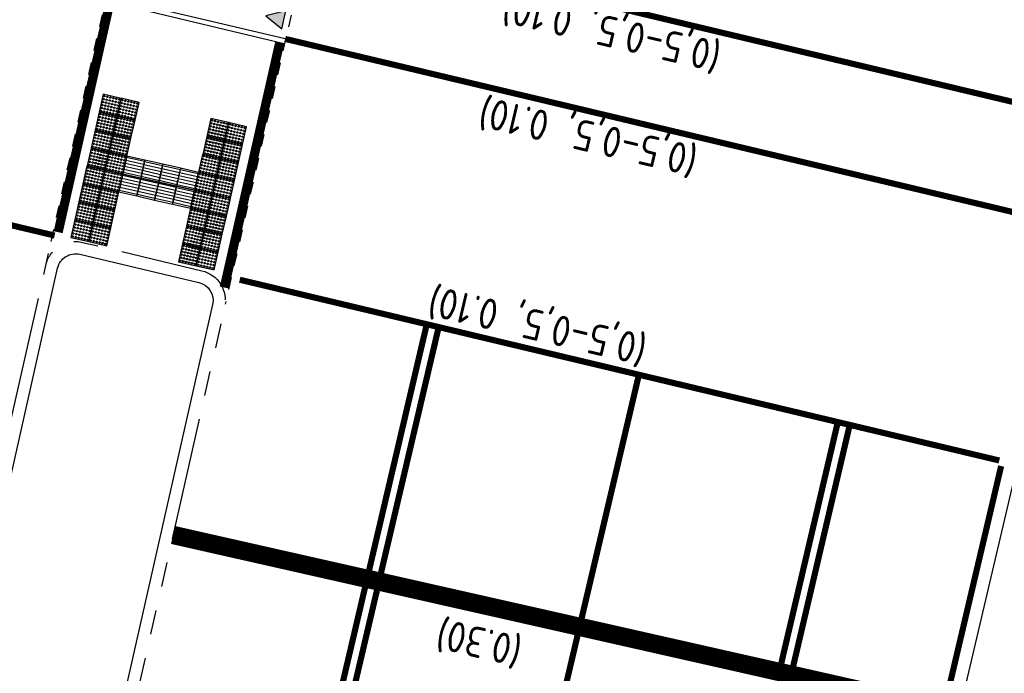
# Model space of a CAD drawing. Header units: metres. Extents: x 116958 to 118326, y 475500 to 477904.
# Tile 818 of 1001: x 117597 to 117613, y 476718 to 476729. Entities that reach past the tile are written whole.
import ezdxf

# ---------------------------------------------------------------- set-up
doc = ezdxf.new("R2010")
doc.units = ezdxf.units.M
doc.header["$LTSCALE"] = 0.2
for name, pattern in [('200-03-03', [3, 1.5, -1.5]), ('200-05-05', [5, 2.5, -2.5]), ('200-1-3', [20, 5, -15]), ('MATGRENS', [2, 1, -1]), ('VH-TROTTOIRBAND_180-200', [20, 10, -2, 2, -2, 2, -2])]:
    doc.linetypes.add(name, pattern=pattern)
doc.layers.get('0').update_dxf_attribs({"color": 6})
for name, color, linetype in [('N-WE-VH-KANTOPSLUITING_ACHTERKANTBAND-G', 251, 'Continuous'), ('N-WE-VH-KANTOPSLUITING_OPSLUITBAND_80X200-G', 251, 'Continuous'), ('N-WE-VH-KANTOPSLUITING_TROTTOIRBAND_180 200-G', 251, 'VH-TROTTOIRBAND_180-200'), ('N-WE-VH-KANTVERHARDING_TEGEL_GELEIDETEGEL', 1, 'Continuous'), ('N-WE-VH-KANTVERHARDING_TEGEL_NOPPENTEGEL', 1, 'Continuous'), ('N-WE-VH-MATERIAALGRENS-G', 251, 'MATGRENS'), ('N-WE-VH-VERHARDING_KANT_ASFALT-G', 251, 'Continuous'), ('N-WE-VW-MARKERING_DWARS_DRIEHOEK_3030-G', 1, 'Continuous'), ('N-WE-VW-MARKERING_DWARS_OVERSTEEK_VOETGANGERS-G', 1, '200-03-03'), ('N-WE-VW-MARKERING_DWARS_STOPSTREEP_030-G', 1, 'Continuous'), ('N-WE-VW-MARKERING_LANGS_STREEP_050_050_010-G', 1, '200-05-05'), ('N-WE-VW-MARKERING_LANGS_STREEP_100_300_010-G', 1, '200-1-3'), ('N-WE-VW-MARKERING_LANGS_STREEP_GETROKKEN_010-G', 1, 'Continuous'), ('N-WE-VW-MARKERING_LANGS_STREEP_GETROKKEN_3X010-G', 1, 'Continuous'), ('N-WE-VW-MARKERING_TEKST-G', 7, 'Continuous')]:
    doc.layers.add(name, color=color, linetype=linetype)
doc.styles.get("Standard").update_dxf_attribs({"font": 'isocp.shx'})

# ---------------------------------------------------------------- blocks, each defined once
blk = doc.blocks.new('blind_oud')
blk.add_lwpolyline([(0, 0), (-0.3, 0), (-0.3, -0.3), (0, -0.3)], close=True)
at = {"color": 8}
for centre in [(-0.275, -0.025), (-0.275, -0.075), (-0.275, -0.125), (-0.225, -0.025), (-0.225, -0.075), (-0.225, -0.125), (-0.175, -0.025), (-0.175, -0.075), (-0.175, -0.125), (-0.125, -0.025), (-0.125, -0.075), (-0.125, -0.125), (-0.075, -0.025), (-0.075, -0.075), (-0.075, -0.125), (-0.025, -0.025), (-0.025, -0.075), (-0.025, -0.125), (-0.275, -0.175), (-0.275, -0.225), (-0.275, -0.275), (-0.225, -0.175), (-0.225, -0.225), (-0.225, -0.275), (-0.175, -0.175), (-0.175, -0.225), (-0.175, -0.275), (-0.125, -0.175), (-0.125, -0.225), (-0.125, -0.275), (-0.075, -0.175), (-0.075, -0.225), (-0.075, -0.275), (-0.025, -0.175), (-0.025, -0.225), (-0.025, -0.275)]:
    blk.add_circle(centre, 0.0125, dxfattribs=at)
blk = doc.blocks.new('blinden geleidetegel')
blk.add_lwpolyline([(0, 0), (-0.3, 0), (-0.3, -0.3), (0, -0.3)], close=True)
at = {"color": 41}
for points in [[(-0.275, -0.3), (-0.275, 0)], [(-0.225, -0.3), (-0.225, 0)], [(-0.175, -0.3), (-0.175, 0)], [(-0.125, -0.3), (-0.125, 0)], [(-0.075, -0.3), (-0.075, 0)], [(-0.025, -0.3), (-0.025, 0)]]:
    blk.add_lwpolyline(points, dxfattribs=at)
blk = doc.blocks.new('Haaitnd')
blk.add_lwpolyline([(500, 0), (0, 0), (250, -500), (500, 0)])
blk.add_solid([(0, 0), (500, 0), (250, -500)])

msp = doc.modelspace()

# ---------------------------------------------------------------- linework, layer by layer
at = {"layer": 'N-WE-VH-KANTOPSLUITING_ACHTERKANTBAND-G', "flags": 128}
msp.add_lwpolyline([(117601.585, 476728.723), (117598.667, 476729.418)], dxfattribs=at)
msp.add_lwpolyline([(117565.873, 476572.459, 0.000601), (117567.102, 476578.92), (117569.492, 476591.89), (117569.495, 476591.907), (117570.539, 476597.62), (117570.54, 476597.627), (117571.219, 476601.355), (117571.22, 476601.361), (117571.897, 476605.086), (117582.561, 476656.578), (117597.887, 476725.056, -0.418186), (117598.249, 476725.282), (117600.194, 476724.819, -0.410889), (117600.417, 476724.461), (117588.82, 476673.172, 0.060595), (117587.594, 476661.111), (117587.602, 476660.721, -0.060985), (117586.368, 476648.681), (117579.759, 476619.658, 0.008611), (117577.99, 476611.224), (117569.66, 476567.79)], format="xyb", dxfattribs=at)
at = {"layer": 'N-WE-VH-KANTOPSLUITING_OPSLUITBAND_80X200-G', "flags": 128}
msp.add_lwpolyline([(117601.603, 476728.801), (117598.685, 476729.496)], dxfattribs=at)
at = {"layer": 'N-WE-VH-KANTOPSLUITING_TROTTOIRBAND_180 200-G', "flags": 128}
msp.add_lwpolyline([(117571.023, 476601.396), (117571.7, 476605.124), (117582.365, 476656.62), (117597.692, 476725.1, -0.418186), (117598.295, 476725.477), (117600.24, 476725.014, -0.410889), (117600.612, 476724.417), (117589.015, 476673.128, 0.060595), (117587.794, 476661.115), (117587.802, 476660.725, -0.060985), (117586.563, 476648.636), (117579.954, 476619.613, 0.008611), (117578.187, 476611.187), (117570.928, 476573.338)], format="xyb", dxfattribs=at)
at = {"layer": 'N-WE-VH-MATERIAALGRENS-G'}
msp.add_line((117602.498, 476732.701), (117600.623, 476724.467), dxfattribs=at)
at = {"layer": 'N-WE-VH-MATERIAALGRENS-G', "flags": 128}
msp.add_lwpolyline([(117597.692, 476725.1), (117599.565, 476733.392)], dxfattribs=at)
at = {"layer": 'N-WE-VH-VERHARDING_KANT_ASFALT-G', "flags": 128}
msp.add_lwpolyline([(117613.537, 476721.765), (117604.785, 476684.538, -0.059669), (117600.706, 476673.368), (117600.332, 476672.63, 0.06142), (117596.175, 476661.12), (117586.389, 476618.148, 0.0065), (117585.064, 476611.959, 0.00211), (117584.668, 476609.943), (117576.316, 476566.389, 0.297688), (117578.391, 476561.329, 0.001407), (117581.268, 476576.336), (117583.66, 476589.318), (117584.704, 476595.031), (117585.388, 476598.788), (117586.384, 476604.268, -0.030851), (117593.75, 476634.197)], format="xyb", dxfattribs=at)
at = {"layer": 'N-WE-VW-MARKERING_DWARS_OVERSTEEK_VOETGANGERS-G', "const_width": 0.15}
for points in [[(117597.895, 476725.643), (117598.741, 476729.401)], [(117601.513, 476728.741), (117600.608, 476724.739)]]:
    msp.add_lwpolyline(points, dxfattribs=at)
at = {"layer": 'N-WE-VW-MARKERING_DWARS_STOPSTREEP_030-G', "const_width": 0.3, "flags": 128}
msp.add_lwpolyline([(117612.311, 476717.861), (117599.771, 476720.696)], dxfattribs=at)
at = {"layer": 'N-WE-VW-MARKERING_LANGS_STREEP_050_050_010-G', "const_width": 0.1, "flags": 128}
for points in [[(117614.579, 476727.511), (117601.989, 476730.508)], [(117614.179, 476725.807), (117601.603, 476728.801)], [(117597.838, 476725.588), (117591.284, 476727.146)], [(117613.263, 476721.913), (117600.86, 476724.866)]]:
    msp.add_lwpolyline(points, dxfattribs=at)
at = {"layer": 'N-WE-VW-MARKERING_LANGS_STREEP_100_300_010-G', "const_width": 0.1, "flags": 128}
msp.add_lwpolyline([(117607.378, 476723.314), (117606.444, 476719.341)], dxfattribs=at)
at = {"layer": 'N-WE-VW-MARKERING_LANGS_STREEP_100_300_010-G', "flags": 128}
msp.add_lwpolyline([(117531.956, 476403.723, 0.1, 0.1, 0), (117533.563, 476410.474, 0.1, 0.1, -0.010757), (117536.258, 476420.811, 0.1, 0.1, 0.010915), (117539.043, 476431.514, 0.1, 0.1, 0), (117556.484, 476505.115, 0.1, 0.1, -0.015183), (117560.379, 476519.579, 0.1, 0.1, 0), (117566.423, 476539.584, 0.1, 0.1, 0.025989), (117572.715, 476565.135, 0.1, 0.1, 0), (117581.427, 476610.565, 0.1, 0.1, -0.008611), (117583.171, 476618.88, 0.1, 0.1, 0), (117593.844, 476665.745, 0.1, 0.1, 0), (117594.928, 476670.358, 0.1, 0.1, 0), (117606.375, 476719.049, 0, 0, 0)], format="xyseb", dxfattribs=at)
at = {"layer": 'N-WE-VW-MARKERING_LANGS_STREEP_GETROKKEN_010-G', "const_width": 0.1, "flags": 128}
msp.add_lwpolyline([(117613.293, 476721.822), (117604.542, 476684.595, -0.059669), (117600.483, 476673.481), (117600.109, 476672.743, 0.06142), (117595.931, 476661.176), (117586.145, 476618.203, 0.0065), (117584.819, 476612.008, 0.00211), (117584.423, 476609.991), (117575.937, 476565.744)], format="xyb", dxfattribs=at)
at = {"layer": 'N-WE-VW-MARKERING_LANGS_STREEP_GETROKKEN_3X010-G', "const_width": 0.1, "flags": 128}
for points in [[(117602.974, 476720.126), (117603.914, 476724.139)], [(117603.168, 476720.081), (117604.109, 476724.093)], [(117609.704, 476718.605), (117610.626, 476722.541)], [(117609.899, 476718.559), (117610.821, 476722.495)], [(117600.624, 476710.098), (117602.905, 476719.834)], [(117600.819, 476710.052), (117603.1, 476719.789)]]:
    msp.add_lwpolyline(points, dxfattribs=at)

# ---------------------------------------------------------------- block references
at = {"layer": 'N-WE-VH-KANTVERHARDING_TEGEL_GELEIDETEGEL', "rotation": 77.25951868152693}
for p in [(117599.018, 476726.886), (117599.31, 476726.819), (117599.603, 476726.753), (117598.952, 476726.593), (117599.895, 476726.687), (117599.244, 476726.527), (117599.537, 476726.461), (117599.829, 476726.394)]:
    msp.add_blockref('blinden geleidetegel', p, dxfattribs=at)
at = {"layer": 'N-WE-VH-KANTVERHARDING_TEGEL_NOPPENTEGEL', "rotation": 77.25951864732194}
for p in [(117598.631, 476727.896), (117598.924, 476727.83), (117598.565, 476727.603), (117598.858, 476727.537), (117600.387, 476727.499), (117600.679, 476727.433), (117598.499, 476727.311), (117598.791, 476727.244), (117600.321, 476727.206), (117600.613, 476727.14), (117598.433, 476727.018), (117598.725, 476726.952), (117600.254, 476726.914), (117600.547, 476726.847), (117598.366, 476726.725), (117598.659, 476726.659), (117600.188, 476726.621), (117598.3, 476726.433), (117600.481, 476726.555), (117598.593, 476726.367), (117600.122, 476726.328), (117598.234, 476726.14), (117600.415, 476726.262), (117598.527, 476726.074), (117600.056, 476726.036), (117600.349, 476725.97), (117598.168, 476725.847), (117598.461, 476725.781), (117599.99, 476725.743), (117600.282, 476725.677), (117599.924, 476725.451), (117600.216, 476725.384)]:
    msp.add_blockref('blind_oud', p, dxfattribs=at)
at = {"layer": 'N-WE-VW-MARKERING_DWARS_DRIEHOEK_3030-G', "xscale": 0.0005999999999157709, "yscale": 0.0005999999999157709, "zscale": 0.0005999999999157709, "rotation": 257.2595186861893}
msp.add_blockref('Haaitnd', (117601.612, 476729.26), dxfattribs=at)

# ---------------------------------------------------------------- texts
at = {"layer": 'N-WE-VW-MARKERING_TEKST-G'}
for s, p in [('(0,5-0,5, 0.10)', (117608.756, 476728.74)), ('(0,5-0,5, 0.10)', (117608.373, 476727.037)), ('(0,5-0,5, 0.10)', (117607.545, 476723.949)), ('(0.30)', (117605.507, 476719.023))]:
    msp.add_text(s, height=0.5, rotation=166.7753, dxfattribs=at).set_placement(p)

doc.saveas('drawing.dxf')
